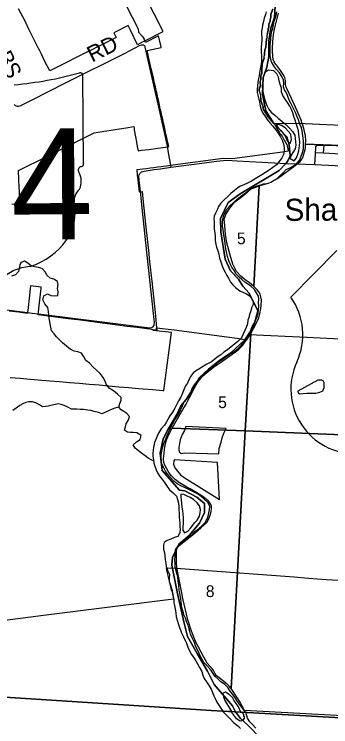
# Model space of a CAD drawing. Extents: x 114604 to 551442, y 316898 to 567001.
# Drawn here: x 198598 to 204563, y 329055 to 342465 of the extents above; entities that cross this region are included whole.
import ezdxf

# ---------------------------------------------------------------- set-up
doc = ezdxf.new("R2010")
doc.units = 0
for name, color, linetype in [('_CIVIL_CONSTRUCTION', 7, 'Continuous'), ('DV_X_County_Line', 7, 'Continuous'), ('GE_P_Alignment_1000_Cardinal_Points', 7, 'Continuous'), ('GE_P_Alignment_100_Stations', 7, 'Continuous'), ('GE_P_Alignment_500_Cardinal_Points', 7, 'Continuous'), ('GE_P_Alignment_500_Curve_Data', 7, 'Continuous'), ('GE_P_Alignment_500_Distances', 7, 'Continuous'), ('MT_X_Edge_Line', 7, 'Continuous'), ('PM_P_Cells', 7, 'Continuous'), ('PM_P_Crosswalk', 7, 'Continuous'), ('PV_X_Curb', 7, 'Continuous'), ('RS_Raster1', 7, 'Continuous'), ('SN_P_Signs', 7, 'Continuous')]:
    doc.layers.add(name, color=color, linetype=linetype)

msp = doc.modelspace()

# ---------------------------------------------------------------- linework, layer by layer
at = {"layer": '_CIVIL_CONSTRUCTION'}
for points in [[(200983, 339077), (200952, 339344), (200946, 339427), (200964, 339470), (200999, 339501), (201044, 339514), (201237, 339543), (201354, 339557), (201549, 339587), (202133, 339663), (202412, 339702), (202604, 339716), (202798, 339706)], [(202798, 339706), (203726, 339657), (204265, 339638)], [(204265, 339638), (205029, 339601), (205130, 339596), (205544, 339568), (205696, 339559), (206045, 339544), (206094, 339542)], [(199054, 336826), (201152, 336563), (201192, 336569), (201225, 336593), (201234, 336611), (201238, 336627), (201240, 336663), (201179, 337236), (201076, 338163), (200992, 339004), (200983, 339077)], [(197380, 337040), (197773, 336987), (198845, 336852)], [(198845, 336852), (198939, 336840), (199054, 336826)]]:
    msp.add_lwpolyline(points, dxfattribs=at)
at = {"layer": 'DV_X_County_Line'}
for p, q in [((202684, 329340), (202523, 329348)), ((202531, 329348), (202964, 329323)), ((202690, 329340), (202867, 329330)), ((202963, 329323), (202895, 329327))]:
    msp.add_line(p, q, dxfattribs=at)
for points in [[(203345, 342513), (203331, 342461), (203309, 342391), (203297, 342331), (203279, 342259), (203269, 342203), (203259, 342145), (203257, 342080), (203262, 342024), (203264, 341974), (203260, 341906), (203254, 341850), (203252, 341800), (203254, 341746), (203258, 341692), (203258, 341637), (203256, 341561), (203248, 341493), (203235, 341431), (203221, 341361), (203211, 341303)], [(203537, 341434), (203493, 341494), (203448, 341566), (203428, 341636), (203422, 341702), (203420, 341764), (203422, 341814), (203422, 341878), (203428, 341928), (203434, 342005), (203442, 342081), (203455, 342147), (203469, 342197), (203481, 342263), (203497, 342333), (203513, 342384), (203533, 342442), (203545, 342508)], [(202174, 335690), (202238, 335749), (202308, 335803), (202375, 335859), (202425, 335903), (202497, 335956), (202573, 336010), (202633, 336056), (202707, 336094), (202773, 336137), (202839, 336191), (202893, 336257), (202933, 336319), (202987, 336392), (203027, 336458), (203055, 336520), (203083, 336588), (203125, 336658), (203151, 336713), (203175, 336771), (203194, 336835), (203202, 336901), (203210, 336979), (203204, 337031), (203206, 337102), (203198, 337158), (203164, 337224), (203124, 337284), (203059, 337350), (202995, 337392), (202943, 337422), (202889, 337470), (202835, 337516), (202777, 337582), (202747, 337634), (202699, 337704), (202662, 337778), (202634, 337844), (202614, 337908), (202604, 337962), (202592, 338016), (202578, 338085), (202576, 338149), (202564, 338209), (202552, 338273), (202543, 338347), (202535, 338411), (202523, 338477), (202521, 338533), (202527, 338614), (202549, 338678), (202573, 338734), (202611, 338802), (202669, 338864), (202733, 338923), (202796, 338983), (202860, 339035), (202934, 339087), (202998, 339134), (203060, 339182), (203110, 339212), (203176, 339234), (203246, 339252), (203298, 339271), (203370, 339281), (203432, 339305), (203496, 339339), (203550, 339375), (203616, 339436), (203666, 339480), (203724, 339540), (203792, 339574), (203862, 339610), (203924, 339657), (203978, 339725), (204004, 339793), (204032, 339861), (204046, 339931), (204048, 339990), (204050, 340062), (204045, 340148), (204033, 340214), (204023, 340272), (204011, 340324), (203981, 340394), (203953, 340476), (203931, 340531), (203898, 340615), (203872, 340667), (203840, 340727), (203808, 340793), (203782, 340849), (203756, 340917), (203728, 340987), (203694, 341041), (203671, 341101), (203679, 341165), (203671, 341227), (203641, 341294), (203595, 341364), (203537, 341434)], [(203387, 341413), (203325, 341373), (203297, 341295), (203281, 341229), (203275, 341165), (203271, 341114), (203277, 341050), (203289, 340980), (203299, 340930), (203316, 340870), (203332, 340814), (203358, 340748), (203388, 340684), (203438, 340622), (203506, 340566), (203572, 340510), (203645, 340448), (203713, 340388), (203781, 340330), (203839, 340260), (203883, 340190), (203895, 340124), (203897, 340063), (203904, 339999), (203890, 339931), (203850, 339863), (203810, 339797), (203800, 339747), (203872, 339705), (203918, 339765), (203942, 339831), (203960, 339897), (203983, 340042)], [(203983, 340042), (203979, 340064), (203963, 340204), (203955, 340268), (203937, 340334), (203911, 340406), (203889, 340474), (203869, 340542), (203850, 340609), (203826, 340673), (203792, 340735), (203750, 340801), (203702, 340869), (203662, 340933), (203636, 341007), (203635, 341079), (203609, 341145), (203591, 341211), (203579, 341281), (203549, 341345), (203491, 341401), (203387, 341413)], [(203211, 341303), (203201, 341253), (203191, 341188), (203181, 341116), (203177, 341050), (203179, 340992), (203208, 340866), (203218, 340810), (203232, 340744), (203254, 340673), (203284, 340605), (203332, 340537), (203366, 340485), (203418, 340417), (203473, 340357), (203529, 340287), (203569, 340227), (203617, 340157), (203645, 340095), (203673, 340027), (203685, 339959), (203686, 339891), (203674, 339827), (203642, 339760), (203592, 339692), (203540, 339630), (203468, 339580), (203404, 339529), (203336, 339487), (203262, 339441), (203204, 339407), (203138, 339370), (203068, 339320), (202996, 339286), (202926, 339256), (202862, 339226), (202812, 339197), (202748, 339147), (202680, 339091), (202622, 339037), (202562, 338980), (202494, 338912), (202450, 338848), (202429, 338794), (202397, 338732), (202367, 338665), (202357, 338615), (202365, 338551), (202365, 338485), (202365, 338417), (202377, 338351), (202383, 338283), (202386, 338212), (202398, 338134), (202410, 338084), (202436, 338014), (202454, 337948), (202466, 337874), (202484, 337822), (202508, 337746), (202537, 337682), (202571, 337612), (202605, 337549), (202637, 337495), (202675, 337425), (202717, 337375), (202769, 337321), (202849, 337261), (202974, 337201), (203042, 337159), (203076, 337105), (203098, 337055), (203100, 337005), (203072, 336937), (203054, 336883), (203034, 336815), (203016, 336760), (203003, 336706), (202991, 336636), (202967, 336572), (202943, 336510), (202909, 336442), (202873, 336363), (202811, 336305), (202747, 336255), (202685, 336203), (202615, 336148), (202547, 336102), (202489, 336056), (202423, 336008), (202371, 335965), (202315, 335925), (202265, 335899), (202215, 335873), (202165, 335843), (202109, 335802), (202043, 335764), (201979, 335724), (201928, 335654), (201888, 335585), (201862, 335521)], [(203537, 340405), (203567, 340337), (203621, 340275), (203671, 340215), (203713, 340151), (203743, 340083), (203799, 340031), (203821, 340105)], [(203821, 340105), (203817, 340145), (203809, 340206), (203763, 340266), (203701, 340324), (203637, 340368), (203537, 340405)], [(202804, 329532), (202760, 329600), (202720, 329661), (202670, 329727), (202626, 329793), (202558, 329857), (202489, 329903), (202435, 329957), (202377, 330009), (202337, 330073), (202297, 330135), (202239, 330197), (202171, 330263), (202141, 330319), (202108, 330381), (202084, 330435), (202058, 330489), (202022, 330561), (201992, 330640), (201958, 330716), (201920, 330796), (201906, 330846), (201889, 330918), (201873, 330968), (201853, 331018), (201825, 331096), (201803, 331146), (201785, 331196), (201767, 331255), (201753, 331335), (201744, 331407), (201736, 331467), (201728, 331523), (201718, 331573), (201708, 331623), (201700, 331724), (201686, 331794), (201684, 331870), (201670, 331922), (201651, 331986), (201633, 332068), (201629, 332133), (201627, 332189), (201629, 332263), (201635, 332329), (201639, 332383), (201687, 332459), (201743, 332520), (201807, 332564), (201875, 332604), (201937, 332660), (201994, 332725), (202070, 332781), (202132, 332839), (202198, 332896), (202236, 332966), (202250, 333016), (202264, 333084), (202276, 333140), (202282, 333204), (202244, 333275), (202178, 333337), (202119, 333387), (202051, 333439), (201987, 333473), (201929, 333501), (201873, 333524), (201807, 333558), (201739, 333592), (201669, 333624), (201607, 333674), (201540, 333744), (201486, 333808), (201450, 333864), (201414, 333931), (201382, 333999), (201370, 334061), (201366, 334113), (201368, 334167), (201380, 334239), (201389, 334305), (201417, 334386), (201447, 334454), (201465, 334506), (201497, 334584), (201533, 334649), (201585, 334761), (201623, 334831), (201671, 334901), (201711, 334968), (201736, 335024), (201764, 335078), (201788, 335142), (201836, 335217), (201884, 335283), (201926, 335351), (201950, 335421), (201998, 335489), (202044, 335554), (202106, 335632), (202174, 335690)], [(201862, 335521), (201828, 335469), (201792, 335399), (201766, 335331), (201736, 335256), (201696, 335190), (201656, 335116), (201622, 335048), (201580, 334977), (201529, 334905), (201491, 334835), (201459, 334783), (201429, 334731), (201367, 334660), (201325, 334594), (201289, 334524), (201265, 334460), (201239, 334403), (201221, 334313), (201213, 334259), (201209, 334199), (201210, 334149), (201220, 334073), (201230, 334018), (201246, 333960), (201272, 333890), (201300, 333834), (201344, 333762), (201396, 333696), (201443, 333632), (201477, 333578), (201525, 333516), (201595, 333458), (201653, 333394), (201677, 333332), (201693, 333261), (201699, 333195), (201702, 333141), (201706, 333071), (201708, 332999), (201714, 332949), (201716, 332883), (201718, 332818), (201722, 332766), (201720, 332702), (201680, 332638), (201616, 332616), (201548, 332585), (201480, 332561), (201426, 332525), (201410, 332475), (201413, 332399), (201427, 332331), (201435, 332274), (201445, 332200), (201457, 332130), (201463, 332068), (201489, 332002), (201521, 331926), (201520, 331844), (201520, 331787), (201534, 331737), (201558, 331685), (201572, 331621), (201582, 331555), (201596, 331497), (201604, 331441), (201608, 331389), (201618, 331339), (201629, 331270), (201641, 331198), (201649, 331126), (201669, 331064), (201685, 330998), (201705, 330942), (201753, 330821), (201790, 330747), (201820, 330677), (201844, 330625), (201870, 330551), (201900, 330481), (201938, 330417), (201990, 330343), (202021, 330293), (202053, 330241), (202091, 330169), (202131, 330092), (202155, 330028), (202177, 329962), (202221, 329900), (202273, 329826), (202306, 329762), (202332, 329700), (202360, 329636), (202384, 329586), (202418, 329520), (202531, 329348)], [(201739, 333430), (201735, 333380), (201745, 333328), (201751, 333254), (201758, 333187), (201768, 333117), (201776, 333055), (201780, 332991), (201782, 332937), (201782, 332887), (201778, 332817), (201776, 332756), (201806, 332702), (201870, 332735), (201926, 332799), (201982, 332871)], [(201982, 332871), (201996, 332895), (202048, 332943), (202088, 333016), (202102, 333082), (202108, 333146), (202088, 333210), (202046, 333272), (201975, 333332), (201911, 333370), (201859, 333394), (201797, 333428), (201739, 333430)], [(202867, 329330), (202821, 329428), (202778, 329492), (202734, 329558), (202708, 329608), (202648, 329664), (202582, 329708), (202530, 329686), (202542, 329620), (202568, 329550), (202604, 329488), (202634, 329434), (202690, 329340)], [(202964, 329323), (202804, 329532)], [(202523, 329348), (202669, 329201), (202732, 329138), (202809, 329073), (202862, 329022)], [(202895, 329327), (202916, 329285), (202920, 329263), (202931, 329242), (202933, 329214), (202913, 329187), (202894, 329171), (202866, 329162), (202844, 329166), (202816, 329185), (202789, 329205), (202771, 329225), (202755, 329247), (202738, 329272), (202724, 329294), (202697, 329320), (202684, 329340)], [(203152, 329031), (203085, 329096), (203038, 329147), (202995, 329219), (202963, 329323)]]:
    msp.add_lwpolyline(points, dxfattribs=at)
at = {"layer": 'GE_P_Alignment_1000_Cardinal_Points'}
msp.add_line((204425, 339848), (204437, 340002), dxfattribs=at)
for points in [[(198595, 340763), (198613, 340748), (198632, 340738), (198651, 340733), (198676, 340732), (198709, 340743), (198925, 340850), (199579, 341179), (200674, 341726), (200958, 341874), (201001, 341888), (201033, 341888), (201052, 341876), (201315, 340715), (201473, 340014), (201485, 339948)], [(201485, 339948), (201494, 339897), (201549, 339587)], [(204265, 339638), (204273, 339834), (204274, 339856), (204280, 339930), (204284, 339968), (204299, 339996), (204309, 340001), (204315, 340003), (204326, 340003)], [(204326, 340003), (204437, 340002), (204501, 340001), (204971, 339983), (205151, 339976)], [(204962, 339818), (204425, 339848), (204274, 339856)]]:
    msp.add_lwpolyline(points, dxfattribs=at)
at = {"layer": 'GE_P_Alignment_100_Stations'}
for points in [[(198555, 338891), (198706, 338903), (198702, 338983), (198695, 339107), (198689, 339232), (198684, 339332), (198683, 339355), (198677, 339522), (198856, 339610), (199035, 339698), (199086, 339723), (199212, 339786), (199392, 339874), (199491, 339923), (199570, 339963), (199674, 340016), (199749, 340054), (199776, 340068), (199863, 340112), (199927, 340144), (199938, 340150), (200014, 340188), (200091, 340227), (200106, 340235), (200175, 340246), (200260, 340259), (200288, 340264), (200344, 340272), (200424, 340285), (200503, 340298), (200582, 340310), (200708, 340330), (200850, 340352), (200857, 340313), (200861, 340292), (200884, 340159), (200903, 340054), (200917, 339975), (200931, 339895), (200997, 339904), (201066, 339913), (201135, 339921), (201302, 339943), (201450, 339962), (201480, 339970), (201509, 339976), (201488, 340072), (201472, 340141), (201457, 340209), (201442, 340277), (201427, 340346), (201412, 340414), (201397, 340482), (201381, 340551), (201366, 340619), (201351, 340687), (201335, 340756), (201320, 340824), (201305, 340892), (201289, 340960), (201274, 341029), (201258, 341097), (201243, 341165), (201220, 341268), (201181, 341439), (201143, 341609), (201104, 341780), (201368, 341839), (201365, 341851), (201319, 342058), (201070, 341934), (201061, 341965), (201405, 342137), (201064, 342811)], [(200706, 342632), (200931, 342187), (200942, 342129), (201008, 342052), (201029, 342025), (201047, 341995), (201061, 341965), (200964, 341914), (200920, 341892), (200786, 342163), (200743, 342250), (200475, 342116), (200519, 342027), (200428, 341981), (200339, 341936), (200249, 341892), (200161, 341845), (200152, 341843), (200070, 341802), (199981, 341757), (199892, 341712), (199802, 341667), (199713, 341623), (199623, 341578), (199534, 341533), (199445, 341488), (199355, 341443), (199266, 341399), (199177, 341577), (199109, 341711), (199071, 341788), (199048, 341835), (199042, 341845), (199036, 341857), (198997, 341936), (198934, 342061), (198872, 342184), (198801, 342332), (198678, 342565)], [(203469, 342562), (203435, 342460), (203435, 342434), (203436, 342409), (203419, 342357), (203419, 342332), (203411, 342306), (203394, 342280), (203394, 342221), (203386, 342186), (203386, 342161), (203369, 342110), (203361, 342050), (203362, 342024), (203353, 341999), (203353, 341973), (203345, 341947), (203345, 341896), (203337, 341870), (203337, 341845), (203321, 341794), (203321, 341768), (203312, 341742), (203313, 341691), (203304, 341666), (203305, 341640), (203296, 341606), (203271, 341529), (203272, 341478), (203263, 341452), (203264, 341358), (203247, 341307), (203248, 341230), (203231, 341204), (203231, 341153), (203240, 341128), (203215, 341051), (203215, 341025), (203241, 340949), (203242, 340846), (203251, 340821), (203286, 340719), (203286, 340693), (203295, 340667), (203398, 340515), (203424, 340489), (203496, 340402), (203512, 340375), (203525, 340349), (203542, 340324), (203588, 340247), (203605, 340222), (203626, 340196), (203646, 340169), (203661, 340143), (203687, 340092), (203704, 340067), (203717, 340041), (203732, 340016), (203743, 339990), (203749, 339957), (203767, 339888), (203680, 339873), (203652, 339869), (202706, 339743), (202538, 339750), (201587, 339623), (201504, 339610), (201366, 339593), (201297, 339584), (201227, 339575), (201158, 339566), (201089, 339557), (201022, 339549), (200970, 339542), (200906, 339534), (200917, 339434), (200926, 339347), (200938, 339234), (200950, 339122), (201008, 339131), (201023, 338992), (201042, 338815), (201061, 338636), (201080, 338455), (201132, 337964), (201143, 337865), (201178, 337540), (201188, 337440), (201251, 336850), (201282, 336565), (201287, 336518), (201214, 336527), (201154, 336535), (201095, 336543), (200912, 336566), (200727, 336590), (200541, 336615), (200355, 336639), (200169, 336663), (199985, 336687), (199799, 336711), (199614, 336735), (199429, 336759), (199058, 336807), (199046, 336808), (199054, 336866), (199104, 337312), (199104, 337328), (198906, 337354), (198855, 336892), (198844, 336834), (198687, 336855), (198502, 336878)], [(205021, 340357), (204082, 340403), (203992, 340408), (203497, 340403), (203424, 340491), (203398, 340516), (203295, 340669), (203286, 340694), (203286, 340720), (203251, 340822), (203242, 340848), (203242, 340950), (203215, 341027), (203215, 341052), (203240, 341129), (203232, 341155), (203231, 341206), (203248, 341232), (203247, 341308), (203264, 341360), (203263, 341453), (203272, 341479), (203271, 341530), (203296, 341607), (203305, 341641), (203305, 341667), (203313, 341693), (203313, 341744), (203321, 341769), (203321, 341795), (203337, 341846), (203337, 341872), (203346, 341898), (203345, 341949), (203354, 341974), (203353, 342000), (203362, 342026), (203362, 342051), (203370, 342111), (203386, 342162), (203386, 342188), (203394, 342222), (203394, 342282), (203411, 342308), (203419, 342333), (203419, 342359), (203436, 342410), (203435, 342436), (203435, 342461), (203469, 342564)], [(198523, 335630), (198710, 335614), (198898, 335598), (199270, 335566), (199453, 335550), (199640, 335534), (199825, 335519), (200012, 335503), (200198, 335487), (200382, 335471), (200567, 335455), (200753, 335439), (200938, 335423), (201211, 335400), (201396, 335384), (201419, 335382), (201559, 336474), (201213, 336514), (201214, 336527), (201287, 336518), (201282, 336565), (201609, 336523), (202606, 336394), (202798, 336371), (202960, 336339), (202969, 336348), (202979, 336357), (202983, 336367), (202989, 336377), (203007, 336395), (203014, 336405), (203019, 336416), (203021, 336429), (203026, 336437), (204111, 336384), (204741, 336353)], [(206645, 331708), (204475, 331823), (204143, 331848), (203875, 331868), (201651, 332033), (201477, 332037), (201460, 332034), (201515, 331793), (201542, 331690), (201549, 331657), (201559, 331624), (201571, 331592), (201584, 331548), (201593, 331502), (201597, 331456), (199148, 331146), (198227, 331027)]]:
    msp.add_lwpolyline(points, dxfattribs=at)
at = {"layer": 'GE_P_Alignment_500_Cardinal_Points'}
msp.add_line((204675, 338017), (203811, 337141), dxfattribs=at)
for centre, start, end in [((202819, 336435), 334.9604, 35.4142), ((205029, 335409), 155.2452, 271.0516)]:
    msp.add_arc(centre, 1218, start, end, dxfattribs=at)
at = {"layer": 'GE_P_Alignment_500_Curve_Data'}
for p, q in [((199905, 339652), (199893, 341310)), ((199904, 339653), (199905, 339652))]:
    msp.add_line(p, q, dxfattribs=at)
for centre, major_axis, ratio, start_param, end_param in [((198002, 345540), (5537, 40), 0.800001, 4.814395, 5.042369), ((199835, 341317), (58.1, 0.4), 0.8, 6.141152, 7.989035), ((199892, 339530), (89.9, 0.6), 0.8, 1.883978, 3.671073), ((199843, 339645), (62.2, 0.4), 0.8, 5.05454, 6.418171), ((199321, 339317), (540, 4), 0.8, 5.934695, 6.695948), ((200118, 338960), (393, 3), 0.8, 2.387724, 3.262537), ((198362, 338736), (1385, 10), 0.8, 5.101753, 6.440018), ((198957, 337110), (758, 5), 0.8, 1.647645, 2.488434)]:
    msp.add_ellipse(centre, major_axis=major_axis, ratio=ratio, start_param=start_param, end_param=end_param, dxfattribs=at)
at = {"layer": 'GE_P_Alignment_500_Distances'}
for points in [[(203524, 342732), (203501, 342407), (203431, 342204), (203394, 341965), (203394, 341668), (203358, 341469), (203287, 341272), (203276, 340960), (203340, 340644), (203492, 340409), (203736, 340155), (203779, 340009), (203796, 339799), (203746, 339696), (203725, 339660), (203590, 339524), (202858, 339085), (202630, 338921), (202488, 338623), (202491, 338371), (202575, 337856), (202674, 337634), (202822, 337478), (202904, 337348), (203025, 337213), (203186, 336880), (203108, 336581), (202943, 336337), (202682, 336090), (202468, 335945), (202259, 335785), (202081, 335619), (201931, 335330), (201739, 335092), (201658, 334917), (201497, 334654), (201406, 334471), (201349, 334206), (201387, 333875), (201711, 333507), (201813, 333497), (202041, 333378), (202186, 333254), (202181, 333087), (202087, 332886), (201895, 332656), (201702, 332491), (201579, 332241), (201566, 332096), (201674, 331560), (201791, 331031), (201866, 330755), (202043, 330434), (202240, 330099), (202367, 329852), (202713, 329447), (202770, 329336), (202310, 329362), (198524, 329604)], [(206187, 329142), (202770, 329336), (202713, 329447), (202367, 329852), (202240, 330099), (202043, 330434), (201866, 330755), (201791, 331031), (201674, 331560), (201566, 332096), (201579, 332241), (201702, 332491), (201895, 332656), (202087, 332886), (202181, 333087), (202186, 333254), (202041, 333378), (201813, 333497), (201711, 333507), (201387, 333875), (201349, 334206), (201406, 334471), (201497, 334654), (201658, 334917), (201739, 335092), (201931, 335330), (202081, 335619), (202259, 335785), (202468, 335945), (202682, 336090), (202943, 336337), (203108, 336581), (203186, 336880), (203025, 337213), (202904, 337348), (202822, 337478), (202674, 337634), (202575, 337856), (202491, 338371), (202488, 338623), (202630, 338921), (202858, 339085), (203590, 339524), (203725, 339660), (203746, 339696), (203796, 339799), (203779, 340009), (203736, 340155), (203492, 340409), (203340, 340644), (203276, 340960), (203287, 341272), (203358, 341469), (203394, 341668), (203394, 341965), (203431, 342204), (203501, 342407), (203524, 342732)], [(177726, 330436), (181070, 330253), (185190, 330012), (189197, 329917), (192869, 329809), (193408, 329799), (193708, 329789), (197724, 329650), (198524, 329604), (202310, 329362), (202770, 329336), (202862, 329212), (202992, 329094), (203250, 328829)], [(203250, 328829), (202992, 329094), (202862, 329212), (202770, 329336), (206187, 329142)]]:
    msp.add_lwpolyline(points, dxfattribs=at)
at = {"layer": 'MT_X_Edge_Line'}
for points in [[(203943, 335368), (203947, 335338), (203973, 335318), (204045, 335330), (204109, 335334), (204187, 335334), (204283, 335331), (204359, 335349), (204411, 335375), (204437, 335442), (204438, 335526), (204420, 335564), (204394, 335576), (204320, 335578)], [(204320, 335578), (203943, 335368)], [(202454, 334189), (202460, 334291), (202498, 334410), (202519, 334494), (202545, 334578), (202589, 334668), (201832, 334705), (201808, 334633), (201764, 334557), (201728, 334453), (201710, 334387), (201698, 334312), (201698, 334276), (201708, 334228), (201740, 334200), (201810, 334212)], [(201810, 334212), (202454, 334189)], [(202426, 334027), (201619, 334080), (201603, 334062), (201599, 334000), (201623, 333928), (201677, 333863), (201733, 333795), (201803, 333745), (202469, 333333)], [(202469, 333333), (202426, 334027)]]:
    msp.add_lwpolyline(points, dxfattribs=at)
at = {"layer": 'PM_P_Cells'}
for points in [[(201222, 334062), (201193, 334071), (201121, 334111), (201065, 334151), (200995, 334203), (200941, 334249), (200879, 334300), (200837, 334362), (200905, 334418), (200972, 334464), (200988, 334534), (200910, 334586), (200838, 334592), (200786, 334594), (200734, 334598), (200678, 334635), (200694, 334701), (200706, 334753), (200750, 334831), (200770, 334895), (200718, 334951), (200662, 334987), (200610, 335022), (200572, 335072), (200586, 335136), (200614, 335202), (200614, 335252), (200547, 335316), (200471, 335375), (200389, 335425), (200333, 335503), (200313, 335557), (200275, 335625), (200219, 335702), (200147, 335768), (200087, 335824), (200015, 335898), (199949, 335951), (199901, 336027), (199865, 336085), (199797, 336109), (199725, 336121), (199649, 336164), (199581, 336218), (199509, 336282), (199455, 336332), (199395, 336394), (199351, 336447), (199302, 336509), (199286, 336575), (199274, 336635), (199266, 336685), (199258, 336741), (199252, 336808), (199244, 336872), (199234, 336948), (199172, 337014), (199136, 337088), (199158, 337166), (199225, 337202), (199289, 337174), (199355, 337164), (199417, 337174), (199425, 337238), (199415, 337306), (199429, 337371), (199413, 337437), (199343, 337481), (199275, 337495), (199221, 337547), (199181, 337619), (199123, 337682), (199055, 337700), (198979, 337708), (198925, 337722), (198853, 337782), (198791, 337816), (198723, 337792), (198699, 337722), (198691, 337672), (198677, 337620), (198623, 337558), (198547, 337536)], [(200572, 335072), (200494, 335052), (200442, 335034), (200386, 335006), (200318, 334974), (200248, 334946), (200188, 334968), (200106, 334990), (200040, 335004), (199978, 335014), (199902, 335027), (199848, 335027), (199778, 335029), (199728, 335029), (199675, 335035), (199605, 335067), (199539, 335101), (199481, 335123), (199427, 335131), (199375, 335123), (199313, 335108), (199239, 335088), (199189, 335080), (199133, 335076), (199071, 335114), (199015, 335144), (198945, 335170), (198873, 335172), (198817, 335160), (198763, 335132), (198705, 335098), (198635, 335052), (198571, 335004)]]:
    msp.add_lwpolyline(points, dxfattribs=at)
at = {"layer": 'RS_Raster1'}
for points in [[(206187, 329142), (202770, 329336), (202310, 329362), (198524, 329604), (197724, 329650), (193708, 329789), (193408, 329799), (192869, 329809), (189197, 329917), (185190, 330012), (181070, 330253), (177726, 330436)], [(177726, 330436), (181070, 330253), (185190, 330012), (189197, 329917), (192869, 329809), (193408, 329799), (193708, 329789), (197724, 329650), (198524, 329604), (202310, 329362), (202770, 329336), (206187, 329142)]]:
    msp.add_lwpolyline(points, dxfattribs=at)
at = {"layer": 'SN_P_Signs'}
for points in [[(208486, 339851), (204088, 340018), (204090, 340080), (204084, 340184), (204076, 340226), (204062, 340288), (204035, 340378), (204019, 340424), (204009, 340456), (203965, 340560), (203899, 340716), (203825, 340878), (203739, 341056), (203717, 341104), (203711, 341148), (203711, 341216), (203698, 341266), (203676, 341314), (203642, 341370), (203600, 341422), (203544, 341498), (203528, 341516), (203496, 341572), (203480, 341616), (203472, 341668), (203464, 341786), (203464, 341834), (203468, 341948), (203484, 342082), (203504, 342184), (203577, 342482)], [(208133, 334409), (202949, 334626), (203055, 336459), (203155, 336643), (203173, 336682), (203205, 336749), (203227, 336829), (203245, 336929), (203251, 336985), (203255, 337089), (203247, 337147), (203231, 337195), (203207, 337241), (203175, 337279), (203114, 337343), (203211, 339237), (203342, 339275), (203424, 339301), (203474, 339323), (203556, 339376), (203866, 339598), (203986, 339692), (204022, 339744), (204040, 339780), (204050, 339812), (204070, 339878), (204082, 339918), (204084, 339954), (204088, 340018), (208486, 339851)]]:
    msp.add_lwpolyline(points, dxfattribs=at)
for points in [[(203211, 339237), (203114, 337343), (203028, 337418), (202951, 337468), (202870, 337535), (202785, 337623), (202716, 337758), (202668, 337928), (202607, 338160), (202581, 338321), (202567, 338490), (202557, 338609), (202591, 338706), (202658, 338813), (202754, 338932), (202902, 339043), (203053, 339172)], [(203055, 336459), (202949, 334626), (201575, 334677), (201699, 334895), (201797, 335055), (201837, 335125), (201902, 335249), (201996, 335432), (202052, 335534), (202098, 335590), (202140, 335644), (202228, 335722), (202356, 335824), (202502, 335926), (202702, 336066), (202762, 336106), (202830, 336160), (202906, 336239), (202945, 336291), (202973, 336329)], [(202949, 334626), (202686, 329774), (202648, 329816), (202608, 329856), (202458, 329975), (202412, 330015), (202380, 330065), (202352, 330113), (202340, 330131), (202236, 330249), (202171, 330365), (202015, 330661), (201939, 330853), (201871, 331069), (201772, 331471), (201754, 331575), (201664, 332047), (201656, 332161), (201653, 332315), (201657, 332369), (201669, 332413), (201701, 332463), (201855, 332587), (201975, 332681), (202117, 332799), (202173, 332847), (202225, 332902), (202265, 332968), (202291, 333034), (202307, 333106), (202315, 333154), (202313, 333208), (202301, 333240), (202272, 333286), (202256, 333300), (202150, 333390), (202008, 333477), (201912, 333531), (201852, 333567), (201712, 333647), (201632, 333709), (201564, 333777), (201514, 333843), (201474, 333911), (201436, 333981), (201420, 334031), (201410, 334095), (201416, 334149), (201421, 334205), (201427, 334277), (201441, 334351), (201469, 334453), (201519, 334565), (201575, 334677)], [(202949, 334626), (208133, 334409), (207790, 329100), (202938, 329361), (202888, 329456), (202854, 329516), (202804, 329592), (202686, 329774)]]:
    msp.add_lwpolyline(points, close=True, dxfattribs=at)

# ---------------------------------------------------------------- texts
at = {"layer": '_CIVIL_CONSTRUCTION'}
msp.add_text('Shadeville', height=417, rotation=0.4133, dxfattribs=at).set_placement((203694, 338574))
at = {"layer": 'GE_P_Alignment_500_Curve_Data'}
msp.add_text('104', height=2088.4, rotation=0.4131, dxfattribs=at).set_placement((195431, 338198))
at = {"layer": 'PM_P_Crosswalk'}
for s, rotation, p in [('RD', 26.5352, (200065, 341554)), ('B', 297.2726, (198253, 341682)), ('S', 297.2738, (198366, 341463))]:
    msp.add_text(s, height=300, rotation=rotation, dxfattribs=at).set_placement(p)
at = {"layer": 'PV_X_Curb'}
for s, rotation, p in [('5', 0.4133, (202795, 338135)), ('5', 0.4132, (202441, 335052)), ('8', 0.4132, (202209, 331495))]:
    msp.add_text(s, height=221, rotation=rotation, dxfattribs=at).set_placement(p)

doc.saveas('drawing.dxf')
